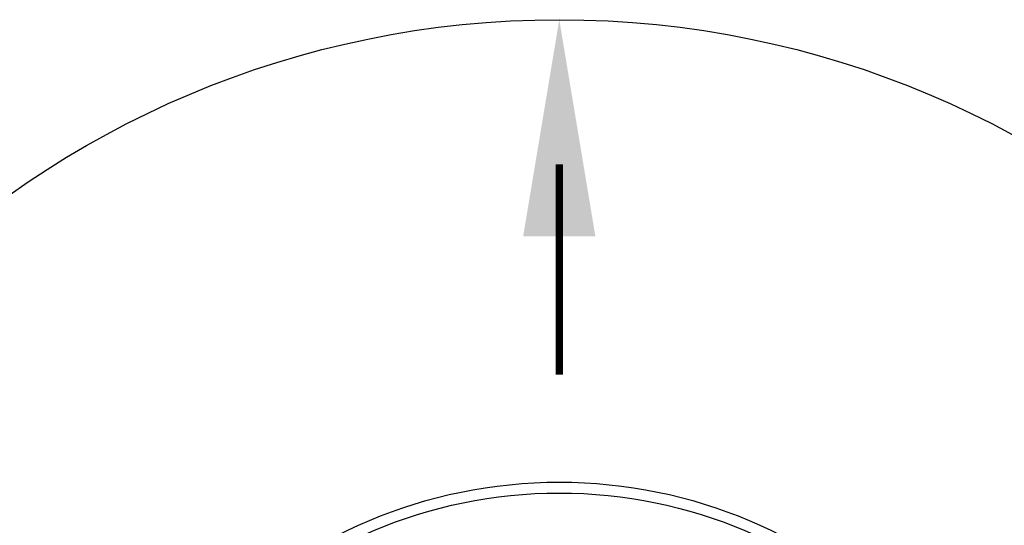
# Model space of a CAD drawing. Extents: x -169 to 2224, y 0 to 2796.
# Tile 506 of 530: x 1990.44 to 2007.47, y 1257.71 to 1266.46. Entities that reach past the tile are written whole.
import ezdxf

# ---------------------------------------------------------------- set-up
doc = ezdxf.new("R2010")
doc.units = 0
doc.header["$MEASUREMENT"] = 0
doc.layers.add('MONITOR-WELL-COVER', color=2, linetype='CONTINUOUS')
doc.layers.add('TANK-SLOPE', color=3, linetype='CONTINUOUS')

msp = doc.modelspace()

# ---------------------------------------------------------------- linework, layer by layer
at = {"layer": 'MONITOR-WELL-COVER', "color": 4}
msp.add_circle((1999.77254, 1250.01839), 8.4375, dxfattribs=at)
at = {"layer": 'MONITOR-WELL-COVER', "color": 1}
msp.add_circle((1999.77254, 1250.01839), 8.25, dxfattribs=at)
at = {"layer": 'TANK-SLOPE', "const_width": 0.125}
msp.add_lwpolyline([(1999.77254, 1263.95589), (1999.77254, 1260.3151)], dxfattribs=at)
at = {"layer": 'TANK-SLOPE'}
msp.add_circle((1999.77254, 1250.01839), 16.4375, dxfattribs=at)
msp.add_solid([(2000.39754, 1262.70589), (1999.77254, 1266.45589), (1999.14754, 1262.70589)], dxfattribs=at)

doc.saveas('drawing.dxf')
